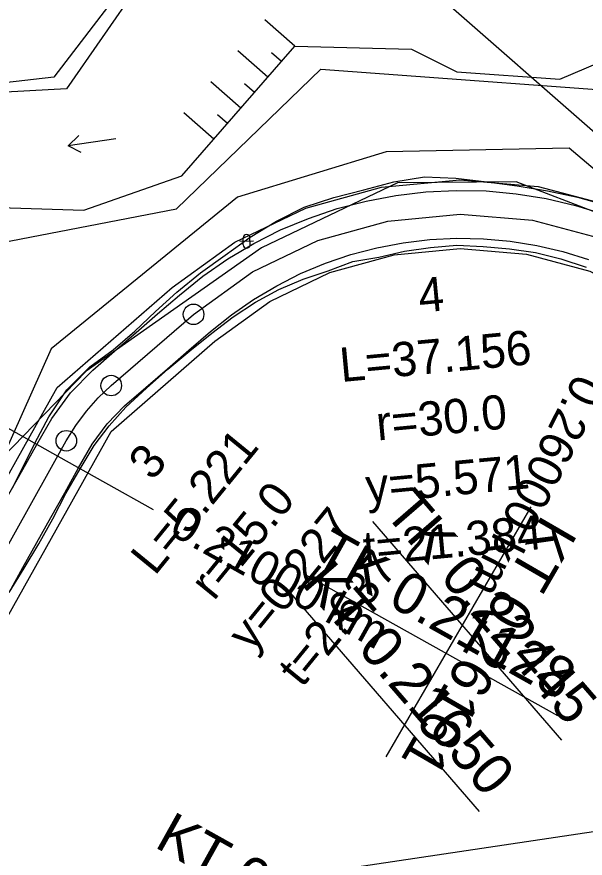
# Model space of a CAD drawing. Extents: x -555887 to -552101, y -1100251 to -1096546.
# Drawn here: x -554008.1 to -553966.6, y -1096750.8 to -1096689.4 of the extents above; entities that cross this region are included whole.
import ezdxf

# ---------------------------------------------------------------- set-up
doc = ezdxf.new("R2010")
doc.units = 0
for name, color, linetype in [('07_OCH_P A POPISY TI', 7, 'Continuous'), ('PARCELY_cesty', 7, 'Continuous'), ('PARCELY_VHO', 7, 'Continuous'), ('POLYGONY_SITUACE_PF', 7, 'Continuous'), ('POLYGONY_SITUACE_PF_POPISY', 7, 'Continuous'), ('POLYGONY_SITUACE_PO', 7, 'Continuous'), ('vrstevnice', 7, 'Continuous'), ('ZSST', 7, 'Continuous')]:
    doc.layers.add(name, color=color, linetype=linetype)

msp = doc.modelspace()

# ---------------------------------------------------------------- linework, layer by layer
for p, q in [((-553970.545, -1096725.176), (-553981.128, -1096743.422)), ((-553982.103, -1096726.262), (-553968.308, -1096742.217)), ((-553987.022, -1096730.119), (-553968.612, -1096740.412)), ((-553988.116, -1096731.461), (-553974.321, -1096747.416))]:
    msp.add_line(p, q)
at = {"layer": '07_OCH_P A POPISY TI'}
msp.add_lwpolyline([(-554130.516, -1096773.525), (-554061.917, -1096763.171), (-553969.228, -1096749.349), (-553879.887, -1096736.04), (-553864.66, -1096733.645), (-553882.5, -1096776.871), (-553963.332, -1096788.911), (-554055.983, -1096802.729), (-554135.075, -1096814.666)], dxfattribs=at)
at = {"layer": 'PARCELY_cesty'}
for points in [[(-554174.9, -1096838.86), (-554167.64, -1096831.88), (-554135.583, -1096801.115), (-554129.606, -1096795.741), (-554116.704, -1096786.258), (-554106.195, -1096780.331), (-554095.284, -1096775.378), (-554029.882, -1096749.909), (-554024.308, -1096746.797), (-554020.974, -1096743.614), (-554018.176, -1096739.734), (-554005.148, -1096716.478), (-553996.738, -1096709.171), (-553992.165, -1096705.876), (-553986.987, -1096703.39), (-553981.451, -1096701.854), (-553975.732, -1096701.317), (-553970.007, -1096701.795), (-553964.395, -1096703.289), (-553952.141, -1096709.778)], [(-554168.999, -1096840.134), (-554132.179, -1096804.778), (-554126.446, -1096799.624), (-554113.985, -1096790.465), (-554103.93, -1096784.793), (-554093.342, -1096779.988), (-554027.746, -1096754.443), (-554021.315, -1096750.852), (-554017.188, -1096746.913), (-554013.953, -1096742.427), (-554001.212, -1096719.682), (-553993.63, -1096713.095), (-553989.602, -1096710.191), (-553985.223, -1096708.089), (-553980.542, -1096706.791), (-553975.706, -1096706.337), (-553970.865, -1096706.741), (-553966.232, -1096707.974), (-553954.851, -1096714.001)]]:
    msp.add_lwpolyline(points, dxfattribs=at)
at = {"layer": 'PARCELY_VHO'}
msp.add_lwpolyline([(-554071.37, -1096740.01), (-554079.47, -1096738.35), (-554093.55, -1096750.72), (-554067.4, -1096750.8), (-554032.29, -1096741.94), (-554023.02, -1096735.79), (-554017.97, -1096727.09), (-554014.98, -1096707), (-553996.44, -1096703.42), (-553985.88, -1096693.24), (-553958.79, -1096695.23), (-553940.56, -1096702.53), (-553941.94, -1096699.09), (-553940.67, -1096693.09), (-553958.4, -1096679.33), (-553997.72, -1096683.79), (-554005.38, -1096693.82), (-554022.8, -1096695.82), (-554030.28, -1096704.12), (-554034.58, -1096731.14)], close=True, dxfattribs=at)
at = {"layer": 'POLYGONY_SITUACE_PF'}
for p, q in [((-554012.088, -1096717.575), (-554005.106, -1096721.479)), ((-554005.106, -1096721.479), (-553998.123, -1096725.383))]:
    msp.add_line(p, q, dxfattribs=at)
at = {"layer": 'POLYGONY_SITUACE_PO'}
for p, q in [((-553980.554, -1096701.471), (-553978.305, -1096701.1)), ((-553978.305, -1096701.1), (-553976.025, -1096701.204)), ((-553976.025, -1096701.204), (-553973.772, -1096701.467)), ((-553982.754, -1096702.042), (-553980.554, -1096701.471)), ((-553973.772, -1096701.467), (-553971.54, -1096701.743)), ((-553971.54, -1096701.743), (-553969.326, -1096702.111)), ((-553987.1, -1096703.303), (-553984.945, -1096702.609)), ((-553984.945, -1096702.609), (-553982.754, -1096702.042)), ((-553982.568, -1096702.865), (-553980.403, -1096702.448)), ((-553982.568, -1096702.865), (-553980.403, -1096702.448)), ((-553980.403, -1096702.448), (-553978.214, -1096702.192)), ((-553980.403, -1096702.448), (-553978.214, -1096702.192)), ((-553978.214, -1096702.192), (-553976.012, -1096702.082)), ((-553978.214, -1096702.192), (-553976.012, -1096702.082)), ((-553976.012, -1096702.082), (-553973.809, -1096702.128)), ((-553976.012, -1096702.082), (-553973.809, -1096702.128)), ((-553973.809, -1096702.128), (-553971.614, -1096702.329)), ((-553973.809, -1096702.128), (-553971.614, -1096702.329)), ((-553971.614, -1096702.329), (-553969.437, -1096702.675)), ((-553971.614, -1096702.329), (-553969.437, -1096702.675)), ((-553969.326, -1096702.111), (-553967.132, -1096702.591)), ((-553967.132, -1096702.591), (-553964.968, -1096703.202)), ((-553984.701, -1096703.418), (-553982.568, -1096702.865)), ((-553984.701, -1096703.418), (-553982.568, -1096702.865)), ((-553969.437, -1096702.675), (-553967.291, -1096703.178)), ((-553969.437, -1096702.675), (-553967.291, -1096703.178)), ((-553967.291, -1096703.178), (-553965.182, -1096703.821)), ((-553967.291, -1096703.178), (-553965.182, -1096703.821)), ((-553989.117, -1096704.336), (-553987.1, -1096703.303)), ((-553986.787, -1096704.132), (-553984.701, -1096703.418)), ((-553986.787, -1096704.132), (-553984.701, -1096703.418)), ((-553980.996, -1096704.323), (-553975.719, -1096703.827)), ((-553975.719, -1096703.827), (-553970.436, -1096704.268)), ((-553991.046, -1096705.503), (-553989.117, -1096704.336)), ((-553988.823, -1096704.976), (-553986.787, -1096704.132)), ((-553988.823, -1096704.976), (-553986.787, -1096704.132)), ((-553986.105, -1096705.74), (-553980.996, -1096704.323)), ((-553970.436, -1096704.268), (-553965.313, -1096705.632)), ((-553990.789, -1096705.973), (-553988.823, -1096704.976)), ((-553990.789, -1096705.973), (-553988.823, -1096704.976)), ((-553992.869, -1096706.81), (-553991.046, -1096705.503)), ((-553979.869, -1096705.908), (-553977.922, -1096705.679)), ((-553979.869, -1096705.908), (-553977.922, -1096705.679)), ((-553977.922, -1096705.679), (-553975.963, -1096705.582)), ((-553977.922, -1096705.679), (-553975.963, -1096705.582)), ((-553975.963, -1096705.582), (-553974.002, -1096705.623)), ((-553975.963, -1096705.582), (-553974.002, -1096705.623)), ((-553974.002, -1096705.623), (-553972.049, -1096705.802)), ((-553974.002, -1096705.623), (-553972.049, -1096705.802)), ((-553992.689, -1096707.091), (-553990.789, -1096705.973)), ((-553992.689, -1096707.091), (-553990.789, -1096705.973)), ((-553990.884, -1096708.034), (-553986.105, -1096705.74)), ((-553983.694, -1096706.77), (-553981.795, -1096706.279)), ((-553983.694, -1096706.77), (-553981.795, -1096706.279)), ((-553981.795, -1096706.279), (-553979.869, -1096705.908)), ((-553981.795, -1096706.279), (-553979.869, -1096705.908)), ((-553979.775, -1096706.518), (-553977.875, -1096706.253)), ((-553977.875, -1096706.253), (-553975.956, -1096706.082)), ((-553975.956, -1096706.082), (-553974.033, -1096706.18)), ((-553974.033, -1096706.18), (-553972.119, -1096706.356)), ((-553972.049, -1096705.802), (-553970.112, -1096706.109)), ((-553972.049, -1096705.802), (-553970.112, -1096706.109)), ((-553970.112, -1096706.109), (-553968.203, -1096706.557)), ((-553970.112, -1096706.109), (-553968.203, -1096706.557)), ((-553994.681, -1096708.103), (-553992.869, -1096706.81)), ((-553985.549, -1096707.406), (-553983.694, -1096706.77)), ((-553985.549, -1096707.406), (-553983.694, -1096706.77)), ((-553981.643, -1096706.952), (-553979.775, -1096706.518)), ((-553972.119, -1096706.356), (-553970.212, -1096706.614)), ((-553970.212, -1096706.614), (-553968.346, -1096707.088)), ((-553968.203, -1096706.557), (-553966.327, -1096707.128)), ((-553968.203, -1096706.557), (-553966.327, -1096707.128)), ((-553994.5, -1096708.347), (-553992.689, -1096707.091)), ((-553994.5, -1096708.347), (-553992.689, -1096707.091)), ((-553987.361, -1096708.156), (-553985.549, -1096707.406)), ((-553987.361, -1096708.156), (-553985.549, -1096707.406)), ((-553985.34, -1096707.96), (-553983.544, -1096707.266)), ((-553983.544, -1096707.266), (-553981.643, -1096706.952)), ((-553968.346, -1096707.088), (-553966.518, -1096707.683)), ((-553996.397, -1096709.519), (-553994.681, -1096708.103)), ((-553995.184, -1096711.133), (-553990.884, -1096708.034)), ((-553989.11, -1096709.044), (-553987.361, -1096708.156)), ((-553989.11, -1096709.044), (-553987.361, -1096708.156)), ((-553987.173, -1096708.567), (-553985.34, -1096707.96)), ((-553996.223, -1096709.722), (-553994.5, -1096708.347)), ((-553996.223, -1096709.722), (-553994.5, -1096708.347)), ((-553988.964, -1096709.312), (-553987.173, -1096708.567)), ((-553990.801, -1096710.038), (-553989.11, -1096709.044)), ((-553990.801, -1096710.038), (-553989.11, -1096709.044)), ((-553990.669, -1096710.245), (-553988.964, -1096709.312)), ((-553997.956, -1096710.915), (-553996.397, -1096709.519)), ((-553997.807, -1096711.087), (-553996.223, -1096709.722)), ((-553997.807, -1096711.087), (-553996.223, -1096709.722)), ((-553992.412, -1096711.157), (-553990.801, -1096710.038)), ((-553992.412, -1096711.157), (-553990.801, -1096710.038)), ((-553992.287, -1096711.325), (-553990.669, -1096710.245)), ((-554001.197, -1096716.332), (-553995.184, -1096711.133)), ((-553999.468, -1096712.351), (-553997.956, -1096710.915)), ((-553999.383, -1096712.45), (-553997.807, -1096711.087)), ((-553999.383, -1096712.45), (-553997.807, -1096711.087)), ((-553993.946, -1096712.379), (-553992.412, -1096711.157)), ((-553993.946, -1096712.379), (-553992.412, -1096711.157)), ((-553993.848, -1096712.494), (-553992.287, -1096711.325)), ((-554001.047, -1096713.71), (-553999.468, -1096712.351)), ((-554000.959, -1096713.812), (-553999.383, -1096712.45)), ((-554000.959, -1096713.812), (-553999.383, -1096712.45)), ((-553995.518, -1096713.735), (-553993.946, -1096712.379)), ((-553995.518, -1096713.735), (-553993.946, -1096712.379)), ((-553995.467, -1096713.794), (-553993.848, -1096712.494)), ((-554002.772, -1096714.954), (-554001.047, -1096713.71)), ((-554002.552, -1096715.2), (-554000.959, -1096713.812)), ((-554002.552, -1096715.2), (-554000.959, -1096713.812)), ((-553997.094, -1096715.097), (-553995.518, -1096713.735)), ((-553997.094, -1096715.097), (-553995.518, -1096713.735)), ((-553997.054, -1096715.143), (-553995.467, -1096713.794)), ((-554004.433, -1096716.645), (-554002.772, -1096714.954)), ((-554004.174, -1096716.864), (-554002.552, -1096715.2)), ((-554004.174, -1096716.864), (-554002.552, -1096715.2)), ((-553998.67, -1096716.46), (-553997.094, -1096715.097)), ((-553998.67, -1096716.46), (-553997.094, -1096715.097)), ((-553998.628, -1096716.508), (-553997.054, -1096715.143)), ((-554005.764, -1096718.602), (-554004.433, -1096716.645)), ((-554002.146, -1096717.228), (-554001.197, -1096716.332)), ((-554000.218, -1096717.809), (-553998.67, -1096716.46)), ((-554000.218, -1096717.809), (-553998.67, -1096716.46)), ((-554000.132, -1096717.904), (-553998.628, -1096716.508)), ((-554005.547, -1096718.739), (-554004.174, -1096716.864)), ((-554005.547, -1096718.739), (-554004.174, -1096716.864)), ((-554003.014, -1096718.202), (-554002.146, -1096717.228)), ((-554001.501, -1096719.124), (-554000.218, -1096717.809)), ((-554001.501, -1096719.124), (-554000.218, -1096717.809)), ((-554001.345, -1096719.257), (-554000.132, -1096717.904)), ((-554003.794, -1096719.249), (-554003.014, -1096718.202)), ((-554006.778, -1096720.544), (-554005.764, -1096718.602)), ((-554006.633, -1096720.625), (-554005.547, -1096718.739)), ((-554006.633, -1096720.625), (-554005.547, -1096718.739)), ((-554002.588, -1096720.607), (-554001.501, -1096719.124)), ((-554002.588, -1096720.607), (-554001.501, -1096719.124)), ((-554004.479, -1096720.359), (-554003.794, -1096719.249)), ((-554002.44, -1096720.701), (-554001.345, -1096719.257)), ((-554016.065, -1096741.08), (-554004.479, -1096720.359)), ((-554007.704, -1096722.413), (-554006.778, -1096720.544)), ((-554007.65, -1096722.444), (-554006.633, -1096720.625)), ((-554007.65, -1096722.444), (-554006.633, -1096720.625)), ((-554003.578, -1096722.333), (-554002.588, -1096720.607)), ((-554003.578, -1096722.333), (-554002.588, -1096720.607)), ((-554003.468, -1096722.395), (-554002.44, -1096720.701)), ((-554008.667, -1096724.262), (-554007.65, -1096722.444)), ((-554008.667, -1096724.262), (-554007.65, -1096722.444)), ((-554008.408, -1096723.8), (-554007.704, -1096722.413)), ((-554004.595, -1096724.152), (-554003.578, -1096722.333)), ((-554004.595, -1096724.152), (-554003.578, -1096722.333)), ((-554004.51, -1096724.199), (-554003.468, -1096722.395)), ((-554005.612, -1096725.97), (-554004.595, -1096724.152)), ((-554005.612, -1096725.97), (-554004.595, -1096724.152)), ((-554005.47, -1096726.049), (-554004.51, -1096724.199)), ((-554006.628, -1096727.788), (-554005.612, -1096725.97)), ((-554006.628, -1096727.788), (-554005.612, -1096725.97)), ((-554006.478, -1096727.873), (-554005.47, -1096726.049)), ((-554007.645, -1096729.607), (-554006.628, -1096727.788)), ((-554007.645, -1096729.607), (-554006.628, -1096727.788)), ((-554007.563, -1096729.652), (-554006.478, -1096727.873)), ((-554008.662, -1096731.425), (-554007.645, -1096729.607)), ((-554008.662, -1096731.425), (-554007.645, -1096729.607)), ((-554008.64, -1096731.437), (-554007.563, -1096729.652))]:
    msp.add_line(p, q, dxfattribs=at)
for centre in [(-553995.184, -1096711.133), (-554001.197, -1096716.332), (-554004.479, -1096720.359)]:
    msp.add_circle(centre, 0.75, dxfattribs=at)
at = {"layer": 'vrstevnice'}
msp.add_lwpolyline([(-554007.779, -1096665.289), (-553991.219, -1096675.67), (-553951.619, -1096710.35), (-553942.359, -1096714.71), (-553937.299, -1096714.71), (-553931.539, -1096713.72), (-553918.749, -1096710.917), (-553909.856, -1096706.469), (-553896.516, -1096696.46), (-553886.512, -1096686.452), (-553876.507, -1096670.884), (-553873.172, -1096658.651), (-553874.23, -1096646.609)], dxfattribs=at)
at = {"layer": 'ZSST'}
for p, q in [((-553987.78, -1096691.55), (-553989.984, -1096689.63)), ((-553989.751, -1096693.812), (-553991.955, -1096691.892)), ((-553988.765, -1096692.681), (-553989.499, -1096692.042)), ((-553991.722, -1096696.074), (-553993.925, -1096694.154)), ((-553990.736, -1096694.943), (-553991.47, -1096694.303)), ((-553993.692, -1096698.336), (-553995.896, -1096696.415)), ((-553992.707, -1096697.205), (-553993.441, -1096696.565)), ((-554004.333, -1096698.83), (-554003.564, -1096698.089)), ((-554000.87, -1096698.319), (-554004.333, -1096698.83)), ((-554003.383, -1096699.317), (-554004.333, -1096698.83)), ((-553991.559, -1096706.055), (-553991.562, -1096705.555)), ((-553991.059, -1096706.053), (-553991.062, -1096705.553)), ((-553990.811, -1096705.802), (-553991.811, -1096705.807))]:
    msp.add_line(p, q, dxfattribs=at)
for points in [[(-553999.26, -1096687.16), (-554004.47, -1096694.67), (-554010.28, -1096694.99), (-554022.25, -1096696.74), (-554027.39, -1096703.27), (-554029.96, -1096715.6), (-554032.98, -1096731.82), (-554041.42, -1096735.4), (-554050.63, -1096735.95), (-554067.76, -1096740.69), (-554075.39, -1096741.1), (-554078.68, -1096740.29), (-554080.11, -1096738.48), (-554071.69, -1096729.64)], [(-554088.18, -1096745.63), (-554067.42, -1096749.77), (-554056.86, -1096747.9), (-554046.61, -1096745), (-554038.86, -1096743.12), (-554033.33, -1096740.58), (-554025.35, -1096734), (-554020.64, -1096725.36), (-554019.31, -1096708.66), (-554015.52, -1096703.14), (-554003.19, -1096703.53), (-553996.04, -1096701.03), (-553987.78, -1096691.55), (-553979.26, -1096691.79), (-553975.95, -1096693.43), (-553968.43, -1096693.98), (-553959.83, -1096690.31), (-553954.47, -1096692.33), (-553947.98, -1096699.16), (-553938.2, -1096699.17)], [(-553959.2, -1096706.22), (-553967.76, -1096699), (-553981.11, -1096699.27), (-553991.97, -1096702.58), (-554005.59, -1096713.66), (-554009.12, -1096721.56)], [(-553959.2, -1096706.22), (-553971.63, -1096701.46), (-553980.28, -1096701.54), (-553990.23, -1096706.28), (-554003.04, -1096715.29), (-554009.12, -1096721.56)]]:
    msp.add_lwpolyline(points, dxfattribs=at)
for centre, start, end in [((-553991.312, -1096705.554), 0.28648, 180.28648), ((-553991.309, -1096706.054), 180.28648, 0.28648)]:
    msp.add_arc(centre, 0.25, start, end, dxfattribs=at)

# ---------------------------------------------------------------- texts
for s, height, rotation, p in [('4', 2.5, 5.36641, (-553978.652, -1096711.015)), ('L=37.156', 2.5, 5.36641, (-553984.396, -1096716.075)), ('r=30.0', 2.5, 5.36641, (-553981.735, -1096720.345)), ('L=5.221', 2.5, 50.81899, (-553998.012, -1096730.268)), ('3', 2.5, 50.81899, (-553998.183, -1096723.355)), ('y=5.571', 2.5, 5.36641, (-553982.502, -1096724.936)), ('r=15.0', 2.5, 50.81899, (-553993.697, -1096732.097)), ('TK 0.22445', 3, 310.84757, (-553981.347, -1096725.608)), ('y=0.227', 2.5, 50.81899, (-553990.963, -1096735.864)), ('t=21.384', 2.5, 5.36641, (-553982.674, -1096729.472)), ('KT 0.26161', 3, 239.88524, (-553969.68, -1096725.678)), ('TK 0.21128', 3, 330.79041, (-553986.534, -1096729.246)), ('t=2.637', 2.5, 50.81899, (-553987.256, -1096738.439)), ('KT 0.21650', 3, 310.84757, (-553987.36, -1096730.807)), ('KT 0.18754', 3, 330.79041, (-553998.12, -1096749.968))]:
    msp.add_text(s, height=height, rotation=rotation).set_placement(p)
at = {"layer": 'POLYGONY_SITUACE_PF_POPISY'}
for s, rotation, p in [('0.26000 km', 242.95936, (-553967.249, -1096715.338)), ('0.21000 km', 330.79041, (-553997.081, -1096727.112))]:
    msp.add_text(s, height=2.5, rotation=rotation, dxfattribs=at).set_placement(p)

doc.saveas('drawing.dxf')
